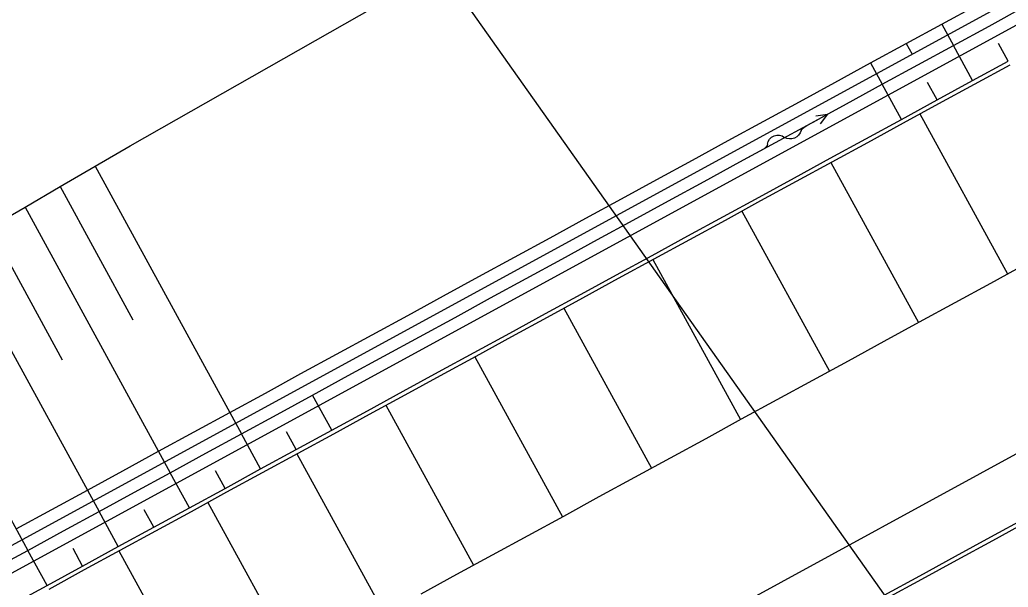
# Model space of a CAD drawing. Extents: x -783978 to -783565, y -1064821 to -1064596.
# Drawn here: x -783852.22 to -783827.85, y -1064719.63 to -1064705.62 of the extents above; entities that cross this region are included whole.
import ezdxf

# ---------------------------------------------------------------- set-up
doc = ezdxf.new("R2010")
doc.units = 0
doc.layers.add('_PS_SO_číslo', color=7, linetype='Continuous')
doc.layers.add('SO 01_50_01', color=7, linetype='Continuous')

# ---------------------------------------------------------------- blocks, each defined once
blk = doc.blocks.new('SIPKP')
at = {"layer": 'SO 01_50_01'}
for p, q in [((0, 0), (19.51, 0)), ((67.09, 0.17), (74.16, 0.17)), ((74.16, 0.17), (90.53, 0.17)), ((90.53, 0.17), (79.43, 4.92)), ((79.43, -4.13), (90.53, 0.17))]:
    blk.add_line(p, q, dxfattribs=at)
for centre, radius, start, end in [((19.55, -5.82), 5.82, 37.31919, 90.41687), ((51.63, -5.81), 11.09, 42.73857, 149.22196), ((66.59, 17.08), 16.92, 245.31052, 271.70776), ((32.49, 4.2), 10.55, 218.02565, 335.70535)]:
    blk.add_arc(centre, radius, start, end, dxfattribs=at)

msp = doc.modelspace()

# ---------------------------------------------------------------- linework, layer by layer
at = {"layer": '_PS_SO_číslo'}
msp.add_line((-783827.638, -1064724.425), (-783849.035, -1064694.16), dxfattribs=at)
at = {"layer": 'SO 01_50_01'}
for p, q in [((-783868.841, -1064727.56), (-783794.223, -1064686.815)), ((-783868.554, -1064728.087), (-783793.967, -1064687.359)), ((-783867.163, -1064737.91), (-783786.213, -1064693.707)), ((-783849.497, -1064708.734), (-783826.03, -1064695.373)), ((-783829.489, -1064705.73), (-783828.612, -1064705.251)), ((-783828.324, -1064705.778), (-783827.447, -1064705.298)), ((-783830.367, -1064706.21), (-783829.489, -1064705.73)), ((-783829.489, -1064705.73), (-783829.202, -1064706.257)), ((-783829.202, -1064706.257), (-783828.324, -1064705.778)), ((-783831.245, -1064706.689), (-783830.367, -1064706.21)), ((-783830.367, -1064706.209), (-783830.223, -1064706.473)), ((-783830.08, -1064706.736), (-783829.202, -1064706.257)), ((-783828.728, -1064707.124), (-783829.202, -1064706.257)), ((-783827.851, -1064706.645), (-783828.088, -1064706.211)), ((-783832.123, -1064707.168), (-783831.245, -1064706.689)), ((-783831.245, -1064706.689), (-783830.957, -1064707.215)), ((-783830.957, -1064707.215), (-783830.08, -1064706.736)), ((-783828.728, -1064707.124), (-783827.851, -1064706.645)), ((-783828.728, -1064707.124), (-783827.851, -1064706.645)), ((-783828.728, -1064707.124), (-783827.851, -1064706.645)), ((-783828.68, -1064707.212), (-783827.803, -1064706.733)), ((-783833, -1064707.647), (-783832.123, -1064707.168)), ((-783831.835, -1064707.695), (-783830.957, -1064707.215)), ((-783830.484, -1064708.083), (-783830.957, -1064707.215)), ((-783829.606, -1064707.603), (-783829.843, -1064707.169)), ((-783829.606, -1064707.603), (-783828.728, -1064707.124)), ((-783829.606, -1064707.603), (-783828.728, -1064707.124)), ((-783829.606, -1064707.603), (-783828.728, -1064707.124)), ((-783829.558, -1064707.691), (-783828.68, -1064707.212)), ((-783833.878, -1064708.127), (-783833, -1064707.647)), ((-783832.713, -1064708.174), (-783831.835, -1064707.695)), ((-783830.484, -1064708.083), (-783829.606, -1064707.603)), ((-783830.484, -1064708.083), (-783829.606, -1064707.603)), ((-783830.484, -1064708.083), (-783829.606, -1064707.603)), ((-783830.436, -1064708.17), (-783829.558, -1064707.691)), ((-783834.756, -1064708.606), (-783833.878, -1064708.127)), ((-783833.59, -1064708.653), (-783832.713, -1064708.174)), ((-783831.361, -1064708.562), (-783830.484, -1064708.083)), ((-783831.361, -1064708.562), (-783830.484, -1064708.083)), ((-783831.361, -1064708.562), (-783830.484, -1064708.083)), ((-783831.314, -1064708.65), (-783830.436, -1064708.17)), ((-783850.362, -1064709.238), (-783849.497, -1064708.734)), ((-783835.633, -1064709.085), (-783834.756, -1064708.606)), ((-783834.468, -1064709.133), (-783833.59, -1064708.653)), ((-783832.239, -1064709.041), (-783831.361, -1064708.562)), ((-783832.239, -1064709.041), (-783831.361, -1064708.562)), ((-783832.239, -1064709.041), (-783831.361, -1064708.562)), ((-783832.191, -1064709.129), (-783831.314, -1064708.65)), ((-783851.226, -1064709.741), (-783850.362, -1064709.238)), ((-783850.362, -1064709.238), (-783846.755, -1064715.842)), ((-783836.511, -1064709.564), (-783835.633, -1064709.085)), ((-783835.346, -1064709.612), (-783834.468, -1064709.133)), ((-783833.117, -1064709.52), (-783832.239, -1064709.041)), ((-783833.117, -1064709.52), (-783832.239, -1064709.041)), ((-783833.117, -1064709.52), (-783832.239, -1064709.041)), ((-783833.069, -1064709.608), (-783832.191, -1064709.129)), ((-783837.389, -1064710.044), (-783836.511, -1064709.564)), ((-783836.223, -1064710.091), (-783835.346, -1064709.612)), ((-783833.994, -1064710), (-783833.117, -1064709.52)), ((-783833.994, -1064710), (-783833.117, -1064709.52)), ((-783833.994, -1064710), (-783833.117, -1064709.52)), ((-783833.947, -1064710.087), (-783833.069, -1064709.608)), ((-783852.091, -1064710.245), (-783851.226, -1064709.741)), ((-783851.226, -1064709.741), (-783849.43, -1064713.031)), ((-783838.266, -1064710.523), (-783837.389, -1064710.044)), ((-783837.101, -1064710.57), (-783836.223, -1064710.091)), ((-783834.872, -1064710.479), (-783833.994, -1064710)), ((-783834.872, -1064710.479), (-783833.994, -1064710)), ((-783834.872, -1064710.479), (-783833.994, -1064710)), ((-783834.824, -1064710.567), (-783833.947, -1064710.087)), ((-783852.955, -1064710.748), (-783852.091, -1064710.245)), ((-783852.091, -1064710.245), (-783848.511, -1064716.801)), ((-783839.144, -1064711.002), (-783838.266, -1064710.523)), ((-783837.979, -1064711.05), (-783837.101, -1064710.57)), ((-783835.75, -1064710.958), (-783834.872, -1064710.479)), ((-783835.75, -1064710.958), (-783834.872, -1064710.479)), ((-783835.75, -1064710.958), (-783834.872, -1064710.479)), ((-783835.702, -1064711.046), (-783834.824, -1064710.567)), ((-783852.955, -1064710.748), (-783851.172, -1064714.014)), ((-783840.022, -1064711.481), (-783839.144, -1064711.002)), ((-783838.856, -1064711.529), (-783837.979, -1064711.05)), ((-783836.627, -1064711.437), (-783835.75, -1064710.958)), ((-783836.627, -1064711.437), (-783835.75, -1064710.958)), ((-783836.627, -1064711.437), (-783835.75, -1064710.958)), ((-783836.58, -1064711.525), (-783835.702, -1064711.046)), ((-783853.819, -1064711.252), (-783850.266, -1064717.759)), ((-783840.899, -1064711.961), (-783840.022, -1064711.481)), ((-783839.734, -1064712.008), (-783838.856, -1064711.529)), ((-783837.505, -1064711.917), (-783836.627, -1064711.437)), ((-783837.505, -1064711.917), (-783836.627, -1064711.437)), ((-783837.505, -1064711.917), (-783836.627, -1064711.437)), ((-783837.457, -1064712.004), (-783836.58, -1064711.525)), ((-783828.279, -1064712.12), (-783827.402, -1064711.641)), ((-783838.383, -1064712.396), (-783837.505, -1064711.917)), ((-783838.383, -1064712.396), (-783837.505, -1064711.917)), ((-783838.383, -1064712.396), (-783837.505, -1064711.917)), ((-783841.777, -1064712.44), (-783840.899, -1064711.961)), ((-783840.612, -1064712.487), (-783839.734, -1064712.008)), ((-783838.335, -1064712.484), (-783837.457, -1064712.004)), ((-783829.157, -1064712.599), (-783828.279, -1064712.12)), ((-783855.549, -1064712.257), (-783852.021, -1064718.718)), ((-783839.261, -1064712.875), (-783838.383, -1064712.396)), ((-783839.261, -1064712.875), (-783838.383, -1064712.396)), ((-783839.261, -1064712.875), (-783838.383, -1064712.396)), ((-783842.655, -1064712.919), (-783841.777, -1064712.44)), ((-783841.489, -1064712.967), (-783840.612, -1064712.487)), ((-783839.213, -1064712.963), (-783838.335, -1064712.484)), ((-783830.035, -1064713.078), (-783829.157, -1064712.599)), ((-783840.138, -1064713.354), (-783839.261, -1064712.875)), ((-783840.138, -1064713.354), (-783839.261, -1064712.875)), ((-783840.138, -1064713.354), (-783839.261, -1064712.875)), ((-783843.532, -1064713.398), (-783842.655, -1064712.919)), ((-783842.367, -1064713.446), (-783841.489, -1064712.967)), ((-783840.09, -1064713.442), (-783839.213, -1064712.963)), ((-783830.912, -1064713.558), (-783830.035, -1064713.078)), ((-783841.016, -1064713.834), (-783840.138, -1064713.354)), ((-783841.016, -1064713.834), (-783840.138, -1064713.354)), ((-783841.016, -1064713.834), (-783840.138, -1064713.354)), ((-783844.41, -1064713.878), (-783843.532, -1064713.398)), ((-783843.245, -1064713.925), (-783842.367, -1064713.446)), ((-783840.968, -1064713.922), (-783840.09, -1064713.442)), ((-783831.79, -1064714.037), (-783830.912, -1064713.558)), ((-783841.894, -1064714.313), (-783841.016, -1064713.834)), ((-783841.894, -1064714.313), (-783841.016, -1064713.834)), ((-783841.894, -1064714.313), (-783841.016, -1064713.834)), ((-783845.288, -1064714.357), (-783844.41, -1064713.878)), ((-783844.122, -1064714.404), (-783843.245, -1064713.925)), ((-783841.846, -1064714.401), (-783840.968, -1064713.922)), ((-783832.668, -1064714.516), (-783831.79, -1064714.037)), ((-783846.165, -1064714.836), (-783845.288, -1064714.357)), ((-783842.771, -1064714.792), (-783841.894, -1064714.313)), ((-783842.771, -1064714.792), (-783841.894, -1064714.313)), ((-783842.771, -1064714.792), (-783841.894, -1064714.313)), ((-783845, -1064714.884), (-783844.122, -1064714.404)), ((-783842.723, -1064714.88), (-783841.846, -1064714.401)), ((-783833.545, -1064714.996), (-783832.668, -1064714.516)), ((-783847.043, -1064715.316), (-783846.165, -1064714.836)), ((-783843.649, -1064715.272), (-783842.771, -1064714.792)), ((-783843.649, -1064715.272), (-783842.771, -1064714.792)), ((-783843.649, -1064715.272), (-783842.771, -1064714.792)), ((-783845.878, -1064715.363), (-783845, -1064714.884)), ((-783844.527, -1064715.751), (-783845, -1064714.884)), ((-783843.601, -1064715.359), (-783842.723, -1064714.88)), ((-783834.423, -1064715.475), (-783833.545, -1064714.996)), ((-783847.921, -1064715.795), (-783847.043, -1064715.316)), ((-783844.527, -1064715.751), (-783843.649, -1064715.272)), ((-783844.527, -1064715.751), (-783843.649, -1064715.272)), ((-783844.527, -1064715.751), (-783843.649, -1064715.272)), ((-783846.755, -1064715.842), (-783845.878, -1064715.363)), ((-783844.479, -1064715.839), (-783843.601, -1064715.359)), ((-783835.301, -1064715.954), (-783834.423, -1064715.475)), ((-783848.798, -1064716.274), (-783847.921, -1064715.795)), ((-783845.404, -1064716.23), (-783845.641, -1064715.796)), ((-783845.404, -1064716.23), (-783844.527, -1064715.751)), ((-783845.404, -1064716.23), (-783844.527, -1064715.751)), ((-783845.404, -1064716.23), (-783844.527, -1064715.751)), ((-783847.633, -1064716.321), (-783846.755, -1064715.842)), ((-783846.282, -1064716.709), (-783846.755, -1064715.842)), ((-783845.356, -1064716.318), (-783844.479, -1064715.839)), ((-783836.178, -1064716.433), (-783835.301, -1064715.954)), ((-783849.676, -1064716.753), (-783848.798, -1064716.274)), ((-783846.282, -1064716.709), (-783845.404, -1064716.23)), ((-783846.282, -1064716.709), (-783845.404, -1064716.23)), ((-783846.282, -1064716.709), (-783845.404, -1064716.23)), ((-783848.511, -1064716.801), (-783847.633, -1064716.321)), ((-783846.234, -1064716.797), (-783845.356, -1064716.318)), ((-783837.056, -1064716.913), (-783836.178, -1064716.433)), ((-783850.554, -1064717.233), (-783849.676, -1064716.753)), ((-783847.16, -1064717.189), (-783847.397, -1064716.755)), ((-783847.16, -1064717.189), (-783846.282, -1064716.709)), ((-783847.16, -1064717.189), (-783846.282, -1064716.709)), ((-783847.16, -1064717.189), (-783846.282, -1064716.709)), ((-783849.388, -1064717.28), (-783848.511, -1064716.801)), ((-783848.037, -1064717.668), (-783848.511, -1064716.801)), ((-783847.112, -1064717.276), (-783846.234, -1064716.797)), ((-783837.934, -1064717.392), (-783837.056, -1064716.913)), ((-783851.431, -1064717.712), (-783850.554, -1064717.233)), ((-783850.266, -1064717.759), (-783849.388, -1064717.28)), ((-783848.037, -1064717.668), (-783847.16, -1064717.189)), ((-783848.037, -1064717.668), (-783847.16, -1064717.189)), ((-783848.037, -1064717.668), (-783847.16, -1064717.189)), ((-783847.989, -1064717.756), (-783847.112, -1064717.276)), ((-783838.811, -1064717.871), (-783837.934, -1064717.392)), ((-783852.309, -1064718.191), (-783851.431, -1064717.712)), ((-783851.144, -1064718.238), (-783850.266, -1064717.759)), ((-783849.793, -1064718.626), (-783850.266, -1064717.759)), ((-783848.915, -1064718.147), (-783849.152, -1064717.714)), ((-783848.915, -1064718.147), (-783848.037, -1064717.668)), ((-783848.915, -1064718.147), (-783848.037, -1064717.668)), ((-783848.915, -1064718.147), (-783848.037, -1064717.668)), ((-783848.867, -1064718.235), (-783847.989, -1064717.756)), ((-783839.689, -1064718.35), (-783838.811, -1064717.871)), ((-783828.276, -1064718.385), (-783827.399, -1064717.906)), ((-783828.276, -1064718.386), (-783827.398, -1064717.907)), ((-783828.228, -1064718.473), (-783827.351, -1064717.993)), ((-783852.021, -1064718.718), (-783851.144, -1064718.238)), ((-783849.793, -1064718.626), (-783848.915, -1064718.147)), ((-783849.793, -1064718.626), (-783848.915, -1064718.147)), ((-783849.793, -1064718.626), (-783848.915, -1064718.147)), ((-783849.745, -1064718.714), (-783848.867, -1064718.235)), ((-783840.567, -1064718.83), (-783839.689, -1064718.35)), ((-783829.154, -1064718.864), (-783828.276, -1064718.385)), ((-783829.153, -1064718.865), (-783828.276, -1064718.386)), ((-783829.106, -1064718.952), (-783828.228, -1064718.473)), ((-783852.899, -1064719.197), (-783852.021, -1064718.718)), ((-783851.548, -1064719.585), (-783852.021, -1064718.718)), ((-783850.67, -1064719.106), (-783850.907, -1064718.672)), ((-783850.67, -1064719.106), (-783849.793, -1064718.626)), ((-783850.67, -1064719.106), (-783849.793, -1064718.626)), ((-783850.67, -1064719.106), (-783849.793, -1064718.626)), ((-783850.622, -1064719.193), (-783849.745, -1064718.714)), ((-783841.444, -1064719.309), (-783840.567, -1064718.83)), ((-783830.032, -1064719.343), (-783829.154, -1064718.864)), ((-783830.031, -1064719.344), (-783829.153, -1064718.865)), ((-783829.984, -1064719.431), (-783829.106, -1064718.952)), ((-783851.548, -1064719.585), (-783850.67, -1064719.106)), ((-783851.548, -1064719.585), (-783850.67, -1064719.106)), ((-783851.548, -1064719.585), (-783850.67, -1064719.106)), ((-783851.5, -1064719.673), (-783850.622, -1064719.193)), ((-783842.322, -1064719.788), (-783841.444, -1064719.309)), ((-783830.909, -1064719.823), (-783830.032, -1064719.343)), ((-783830.909, -1064719.824), (-783830.031, -1064719.344)), ((-783830.861, -1064719.91), (-783829.984, -1064719.431)), ((-783852.426, -1064720.064), (-783851.548, -1064719.585)), ((-783852.426, -1064720.064), (-783851.548, -1064719.585)), ((-783852.426, -1064720.064), (-783851.548, -1064719.585))]:
    msp.add_line(p, q, dxfattribs=at)
for points in [[(-783830.028, -1064707.948), (-783827.872, -1064711.897)], [(-783832.223, -1064709.146), (-783830.066, -1064713.096)], [(-783834.417, -1064710.344), (-783832.26, -1064714.294)], [(-783836.611, -1064711.542), (-783834.454, -1064715.492)], [(-783838.805, -1064712.74), (-783836.649, -1064716.69)], [(-783840.999, -1064713.939), (-783838.843, -1064717.888)], [(-783843.194, -1064715.137), (-783841.037, -1064719.086)], [(-783845.388, -1064716.335), (-783843.231, -1064720.284)], [(-783847.582, -1064717.533), (-783845.425, -1064721.483)], [(-783849.776, -1064718.731), (-783847.619, -1064722.681)]]:
    msp.add_lwpolyline(points, dxfattribs=at)

# ---------------------------------------------------------------- block references
at = {"layer": 'SO 01_50_01', "xscale": 0.02497499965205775, "yscale": -0.02497499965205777, "rotation": 28.63656000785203}
msp.add_blockref('SIPKP', (-783834.29, -1064709.032), dxfattribs=at)

doc.saveas('drawing.dxf')
